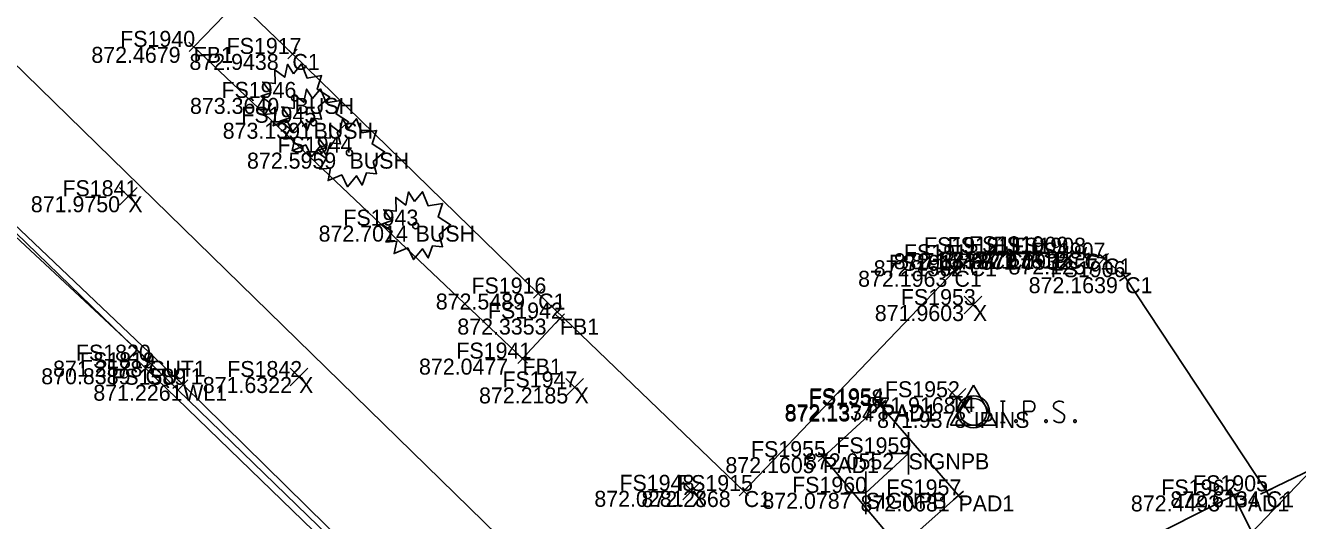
# Model space of a CAD drawing. Extents: x 1469677 to 1493262, y 375219 to 389293.
# Drawn here: x 1479592.9 to 1479688.4, y 379977.4 to 380014.5 of the extents above; entities that cross this region are included whole.
import ezdxf

# ---------------------------------------------------------------- set-up
doc = ezdxf.new("R2010")
doc.units = 0
for name, color, linetype in [('Default', 7, 'Continuous'), ('DR_X_Drive_Pipe', 7, 'Continuous'), ('DV_X_Property_Line', 7, 'Continuous'), ('DV_X_Text', 7, 'Continuous'), ('GK_Visualization', 7, 'Continuous'), ('PNTELEV', 7, 'Continuous'), ('RD_P_Text', 7, 'Continuous'), ('RW_P_Const_Limits', 7, 'Continuous'), ('RW_P_Esmt_SW', 7, 'Continuous'), ('RW_P_Esmt_U', 7, 'Continuous'), ('rw_x_right_of_way', 7, 'Continuous'), ('SV_X_Mon_Cells_Found', 7, 'Continuous'), ('Text Property', 7, 'Continuous'), ('Text Street', 7, 'Continuous'), ('VG_X_Flower_Bed', 7, 'Continuous')]:
    doc.layers.add(name, color=color, linetype=linetype)

msp = doc.modelspace()

# ---------------------------------------------------------------- linework, layer by layer
at = {"layer": 'Default'}
msp.add_lwpolyline([(1479659.172, 379982.418), (1479655.968, 379979.457)], dxfattribs=at)
at = {"layer": 'DR_X_Drive_Pipe'}
msp.add_lwpolyline([(1479688.353, 379908.314), (1479682.752, 379913.809), (1479675.346, 379920.323), (1479659.938, 379935.366), (1479654.757, 379940.471), (1479653.168, 379946.481), (1479650.478, 379950.403), (1479643.418, 379958.357), (1479641.035, 379960.303), (1479633.713, 379960.434), (1479629.263, 379963.594), (1479618.613, 379973.926), (1479604.754, 379987.567), (1479586.915, 380004.501)], dxfattribs=at)
at = {"layer": 'DV_X_Property_Line'}
for p, q in [((1479662.321, 379984.529), (1479664.053, 379987.529)), ((1479664.053, 379987.529), (1479665.785, 379984.529)), ((1479664.053, 379985.529), (1479664.053, 379985.529)), ((1479665.785, 379984.529), (1479662.321, 379984.529))]:
    msp.add_line(p, q, dxfattribs=at)
msp.add_circle((1479664.053, 379985.529), 1, dxfattribs=at)
at = {"layer": 'PNTELEV'}
for p, q in [((1479605.908, 380012.577), (1479605.19, 380013.272)), ((1479605.897, 380013.284), (1479605.201, 380012.565)), ((1479605.549, 380012.925), (1479605.549, 380012.925)), ((1479613.306, 380012.044), (1479612.59, 380012.743)), ((1479612.599, 380012.036), (1479613.297, 380012.752)), ((1479612.948, 380012.394), (1479612.948, 380012.394)), ((1479663.927, 379996.435), (1479663.595, 379997.379)), ((1479665.761, 379997.438), (1479664.761, 379997.432)), ((1479665.264, 379996.935), (1479665.258, 379997.935)), ((1479665.261, 379997.435), (1479665.261, 379997.435)), ((1479667.077, 379997.458), (1479666.077, 379997.429)), ((1479666.592, 379996.944), (1479666.562, 379997.944)), ((1479666.577, 379997.444), (1479666.577, 379997.444)), ((1479669.249, 379997.501), (1479668.249, 379997.514)), ((1479668.743, 379997.007), (1479668.755, 379998.007)), ((1479668.749, 379997.507), (1479668.749, 379997.507)), ((1479671.571, 379997.449), (1479670.573, 379997.506)), ((1479671.043, 379996.978), (1479671.101, 379997.976)), ((1479671.072, 379997.477), (1479671.072, 379997.477)), ((1479672.873, 379997.282), (1479671.903, 379997.522)), ((1479672.268, 379996.916), (1479672.508, 379997.887)), ((1479672.388, 379997.402), (1479672.388, 379997.402)), ((1479674.219, 379996.71), (1479673.471, 379997.374)), ((1479673.513, 379996.668), (1479674.177, 379997.415)), ((1479663.032, 379996.403), (1479662.21, 379995.834)), ((1479662.905, 379995.707), (1479662.337, 379996.53)), ((1479664.233, 379997.073), (1479663.289, 379996.741)), ((1479663.761, 379996.907), (1479663.761, 379996.907)), ((1479673.845, 379997.042), (1479673.845, 379997.042)), ((1479662.621, 379996.119), (1479662.621, 379996.119)), ((1479675.007, 379995.362), (1479675.841, 379995.913)), ((1479675.7, 379995.221), (1479675.148, 379996.055)), ((1479675.424, 379995.638), (1479675.424, 379995.638)), ((1479631.75, 379994.067), (1479631.03, 379994.76)), ((1479631.044, 379994.053), (1479631.736, 379994.774)), ((1479631.39, 379994.413), (1479631.39, 379994.413)), ((1479632.658, 379992.873), (1479633.388, 379992.19)), ((1479632.681, 379992.166), (1479633.365, 379992.896)), ((1479633.023, 379992.531), (1479633.023, 379992.531)), ((1479601.719, 379989.572), (1479602.637, 379989.175)), ((1479601.98, 379988.914), (1479602.376, 379989.832)), ((1479629.851, 379989.871), (1479630.577, 379989.183)), ((1479630.558, 379989.89), (1479629.87, 379989.164)), ((1479630.214, 379989.527), (1479630.214, 379989.527)), ((1479602.29, 379988.453), (1479601.572, 379989.149)), ((1479601.583, 379988.442), (1479602.279, 379989.16)), ((1479601.931, 379988.801), (1479601.931, 379988.801)), ((1479602.178, 379989.373), (1479602.178, 379989.373)), ((1479605.11, 379987.216), (1479604.398, 379987.918)), ((1479604.403, 379987.211), (1479605.105, 379987.923)), ((1479604.754, 379987.567), (1479604.754, 379987.567)), ((1479656.7, 379985.681), (1479657.456, 379986.335)), ((1479657.468, 379986.434), (1479656.73, 379985.76)), ((1479657.405, 379985.63), (1479656.751, 379986.386)), ((1479657.436, 379985.728), (1479656.762, 379986.466)), ((1479657.078, 379986.008), (1479657.078, 379986.008)), ((1479657.099, 379986.097), (1479657.099, 379986.097)), ((1479653.129, 379982.471), (1479652.391, 379981.796)), ((1479653.097, 379981.764), (1479652.423, 379982.502)), ((1479652.76, 379982.133), (1479652.76, 379982.133)), ((1479647.174, 379979.244), (1479646.452, 379979.935)), ((1479647.159, 379979.951), (1479646.467, 379979.228)), ((1479686.256, 379979.118), (1479685.82, 379980.019)), ((1479646.813, 379979.589), (1479646.813, 379979.589)), ((1479662.544, 379978.927), (1479663.292, 379979.591)), ((1479662.586, 379979.633), (1479663.25, 379978.885)), ((1479662.918, 379979.259), (1479662.918, 379979.259)), ((1479683.108, 379979.032), (1479684.002, 379979.481)), ((1479683.33, 379979.703), (1479683.78, 379978.81)), ((1479683.555, 379979.257), (1479683.555, 379979.257)), ((1479686.488, 379979.786), (1479685.588, 379979.351)), ((1479686.038, 379979.568), (1479686.038, 379979.568))]:
    msp.add_line(p, q, dxfattribs=at)
at = {"layer": 'RD_P_Text'}
for points in [[(1479795.994, 380033.189), (1479773.609, 380022.189), (1479753.08, 380012.281), (1479732.582, 380002.187), (1479709.578, 379990.944), (1479686.038, 379979.568), (1479675.424, 379995.638), (1479673.845, 379997.042), (1479672.388, 379997.402), (1479671.072, 379997.477), (1479668.749, 379997.507), (1479666.577, 379997.444), (1479665.261, 379997.435), (1479663.761, 379996.907), (1479662.621, 379996.119), (1479646.813, 379979.589), (1479631.39, 379994.413), (1479612.948, 380012.394), (1479594.615, 380030.048), (1479574.047, 380049.976), (1479559.355, 380064.639), (1479550.33, 380073.358), (1479530.481, 380092.839), (1479523.351, 380099.688)], [(1479773.254, 379993.873), (1479762.766, 379988.772), (1479738.122, 379976.644), (1479720.845, 379968.214), (1479698.694, 379957.239), (1479678.815, 379947.539), (1479674.951, 379945.56), (1479671.194, 379943.855), (1479668.836, 379942.929), (1479666.481, 379942.243), (1479664.295, 379941.704), (1479662.026, 379941.397), (1479659.994, 379941.512), (1479654.023, 379942.767), (1479648.758, 379945.101), (1479643.81, 379948.553), (1479642.638, 379949.517), (1479640.65, 379951.389), (1479638.379, 379953.495), (1479620.029, 379971.274), (1479601.931, 379988.801), (1479602.178, 379989.373), (1479582.142, 380008.015)], [(1479772.982, 379994.381), (1479762.438, 379989.23), (1479737.891, 379977.225), (1479720.638, 379968.612), (1479698.71, 379957.883), (1479678.409, 379947.915), (1479674.816, 379946.157), (1479670.835, 379944.353), (1479668.74, 379943.532), (1479666.343, 379942.649), (1479664.179, 379942.195), (1479661.876, 379941.901), (1479659.999, 379941.972), (1479653.935, 379943.268), (1479649.182, 379945.527), (1479644.261, 379948.889), (1479643.432, 379949.993), (1479639.011, 379953.958), (1479638.818, 379953.848), (1479620.557, 379971.482), (1479582.44, 380008.391)]]:
    msp.add_lwpolyline(points, dxfattribs=at)
at = {"layer": 'RW_P_Const_Limits'}
for points in [[(1479613.032, 380010.904), (1479613.637, 380011.639), (1479614.052, 380010.586), (1479615.144, 380010.766), (1479614.805, 380009.754), (1479615.75, 380009.159), (1479614.894, 380008.424), (1479615.144, 380007.511), (1479614.39, 380007.579), (1479614.065, 380006.666), (1479613.637, 380007.358), (1479612.959, 380006.541), (1479612.53, 380007.428), (1479611.51, 380006.998), (1479611.702, 380007.939), (1479610.89, 380007.856), (1479611.364, 380008.646), (1479610.595, 380009.214), (1479611.334, 380009.478), (1479610.727, 380010.281), (1479611.659, 380010.171), (1479611.629, 380011.209), (1479612.382, 380010.641), (1479612.589, 380011.626), (1479613.032, 380010.904)], [(1479614.452, 380009.038), (1479615.057, 380009.773), (1479615.472, 380008.719), (1479616.564, 380008.899), (1479616.225, 380007.888), (1479617.17, 380007.293), (1479616.314, 380006.558), (1479616.564, 380005.644), (1479615.81, 380005.713), (1479615.485, 380004.799), (1479615.057, 380005.491), (1479614.379, 380004.674), (1479613.95, 380005.561), (1479612.93, 380005.131), (1479613.122, 380006.073), (1479612.31, 380005.989), (1479612.784, 380006.779), (1479612.015, 380007.348), (1479612.754, 380007.611), (1479612.147, 380008.414), (1479613.079, 380008.304), (1479613.049, 380009.343), (1479613.802, 380008.774), (1479614.009, 380009.759), (1479614.452, 380009.038)], [(1479617.15, 380006.795), (1479617.755, 380007.53), (1479618.17, 380006.477), (1479619.262, 380006.657), (1479618.923, 380005.645), (1479619.868, 380005.05), (1479619.012, 380004.315), (1479619.262, 380003.402), (1479618.508, 380003.47), (1479618.183, 380002.557), (1479617.755, 380003.249), (1479617.077, 380002.432), (1479616.648, 380003.319), (1479615.628, 380002.889), (1479615.82, 380003.83), (1479615.008, 380003.747), (1479615.482, 380004.537), (1479614.713, 380005.105), (1479615.452, 380005.369), (1479614.845, 380006.172), (1479615.777, 380006.062), (1479615.747, 380007.1), (1479616.5, 380006.532), (1479616.707, 380007.517), (1479617.15, 380006.795)], [(1479622.106, 380001.318), (1479622.711, 380002.053), (1479623.126, 380001), (1479624.218, 380001.18), (1479623.879, 380000.168), (1479624.824, 379999.573), (1479623.968, 379998.838), (1479624.218, 379997.925), (1479623.464, 379997.993), (1479623.139, 379997.08), (1479622.711, 379997.771), (1479622.033, 379996.955), (1479621.604, 379997.841), (1479620.584, 379997.411), (1479620.776, 379998.353), (1479619.964, 379998.27), (1479620.438, 379999.06), (1479619.669, 379999.628), (1479620.408, 379999.891), (1479619.801, 380000.695), (1479620.733, 380000.585), (1479620.703, 380001.623), (1479621.456, 380001.055), (1479621.663, 380002.04), (1479622.106, 380001.318)]]:
    msp.add_lwpolyline(points, dxfattribs=at)
for centre in [(1479613.116, 380009.095), (1479614.536, 380007.228), (1479617.234, 380004.986), (1479622.19, 379999.508)]:
    msp.add_circle(centre, 0.23, dxfattribs=at)
at = {"layer": 'RW_P_Esmt_U'}
for p, q in [((1479599.974, 380001.047), (1479601.308, 380002.382)), ((1479599.974, 380002.382), (1479601.308, 380001.047)), ((1479663.337, 379992.877), (1479664.671, 379994.212)), ((1479663.337, 379994.212), (1479664.671, 379992.877)), ((1479612.78, 379987.479), (1479614.114, 379988.814)), ((1479612.78, 379988.814), (1479614.114, 379987.479)), ((1479633.455, 379986.697), (1479634.789, 379988.032)), ((1479633.455, 379988.032), (1479634.789, 379986.697)), ((1479662.133, 379985.961), (1479663.467, 379987.296)), ((1479662.133, 379987.296), (1479663.467, 379985.961)), ((1479642.242, 379978.938), (1479643.576, 379980.273)), ((1479642.242, 379980.273), (1479643.576, 379978.938))]:
    msp.add_line(p, q, dxfattribs=at)
at = {"layer": 'rw_x_right_of_way'}
for p, q in [((1479659.172, 379984.018), (1479659.172, 379980.818)), ((1479659.172, 379982.418), (1479657.572, 379982.418)), ((1479655.968, 379981.057), (1479655.968, 379977.857)), ((1479655.968, 379979.457), (1479654.368, 379979.457))]:
    msp.add_line(p, q, dxfattribs=at)
at = {"layer": 'SV_X_Mon_Cells_Found'}
msp.add_line((1479636.661, 379926.238), (1481469.702, 381834.953), dxfattribs=at)
msp.add_lwpolyline([(1477206.544, 382340.781), (1479657.335, 379947.979), (1480466.338, 379191.878)], dxfattribs=at)
at = {"layer": 'Text Property'}
msp.add_lwpolyline([(1479608.662, 380016.141), (1479605.549, 380012.925), (1479630.214, 379989.527), (1479633.023, 379992.531)], dxfattribs=at)
at = {"layer": 'Text Street'}
for points in [[(1479657.099, 379986.097), (1479652.76, 379982.133), (1479658.499, 379975.334), (1479662.918, 379979.259), (1479657.078, 379986.008)], [(1479676.121, 379975.517), (1479683.555, 379979.257), (1479687.279, 379971.851), (1479679.881, 379968.185), (1479676.227, 379975.671)]]:
    msp.add_lwpolyline(points, dxfattribs=at)
at = {"layer": 'VG_X_Flower_Bed'}
for points in [[(1479666.072, 379986.331), (1479666.425, 379986.331)], [(1479666.248, 379984.731), (1479666.248, 379986.331)], [(1479667.814, 379984.731), (1479667.814, 379986.331), (1479668.343, 379986.331), (1479668.398, 379986.318), (1479668.475, 379986.293), (1479668.508, 379986.268), (1479668.541, 379986.243), (1479668.585, 379986.18), (1479668.618, 379986.117), (1479668.64, 379986.016), (1479668.64, 379985.865), (1479668.629, 379985.814), (1479668.607, 379985.739), (1479668.563, 379985.651), (1479668.519, 379985.613), (1479668.486, 379985.588), (1479668.431, 379985.563), (1479668.343, 379985.55), (1479667.814, 379985.55)], [(1479670.823, 379986.218), (1479670.801, 379986.243), (1479670.768, 379986.268), (1479670.669, 379986.306), (1479670.547, 379986.331), (1479670.459, 379986.331), (1479670.426, 379986.331), (1479670.283, 379986.293), (1479670.162, 379986.218), (1479670.084, 379986.117), (1479670.062, 379986.016), (1479670.062, 379985.94), (1479670.084, 379985.84), (1479670.173, 379985.752), (1479670.779, 379985.374), (1479670.834, 379985.323), (1479670.856, 379985.273), (1479670.878, 379985.197), (1479670.878, 379985.122), (1479670.867, 379985.046), (1479670.856, 379984.996), (1479670.834, 379984.933), (1479670.812, 379984.882), (1479670.79, 379984.845), (1479670.757, 379984.807), (1479670.724, 379984.781), (1479670.68, 379984.756), (1479670.647, 379984.744), (1479670.547, 379984.731), (1479670.393, 379984.731), (1479670.294, 379984.756), (1479670.15, 379984.845), (1479670.062, 379984.92)], [(1479666.072, 379984.731), (1479666.425, 379984.731)], [(1479667.207, 379984.945), (1479667.262, 379984.945), (1479667.296, 379984.92), (1479667.329, 379984.87), (1479667.329, 379984.807), (1479667.296, 379984.756), (1479667.262, 379984.731), (1479667.207, 379984.731), (1479667.174, 379984.756), (1479667.141, 379984.807), (1479667.141, 379984.87), (1479667.174, 379984.92), (1479667.207, 379984.945)], [(1479669.456, 379984.945), (1479669.511, 379984.945), (1479669.544, 379984.92), (1479669.577, 379984.87), (1479669.577, 379984.807), (1479669.544, 379984.756), (1479669.511, 379984.731), (1479669.456, 379984.731), (1479669.423, 379984.756), (1479669.39, 379984.807), (1479669.39, 379984.87), (1479669.423, 379984.92), (1479669.456, 379984.945)], [(1479671.639, 379984.945), (1479671.694, 379984.945), (1479671.727, 379984.92), (1479671.76, 379984.87), (1479671.76, 379984.807), (1479671.727, 379984.756), (1479671.694, 379984.731), (1479671.639, 379984.731), (1479671.605, 379984.756), (1479671.573, 379984.807), (1479671.573, 379984.87), (1479671.605, 379984.92), (1479671.639, 379984.945)]]:
    msp.add_lwpolyline(points, dxfattribs=at)
msp.add_circle((1479664.053, 379985.529), 1.2, dxfattribs=at)

# ---------------------------------------------------------------- texts
at = {"layer": 'DV_X_Text'}
for s, p in [('872.4679', (1479597.868, 380011.725)), ('872.9438', (1479605.229, 380011.194)), ('873.3640', (1479605.266, 380007.894)), ('873.1391', (1479607.723, 380006.028)), ('872.5959', (1479609.544, 380003.785)), ('871.9750', (1479593.329, 380000.514)), ('872.7014', (1479614.916, 379998.308)), ('872.1679', (1479658.062, 379996.235)), ('871.8332', (1479659.34, 379996.244)), ('871.7797', (1479661.56, 379996.307)), ('871.7618', (1479664.327, 379996.277)), ('872.0932', (1479664.584, 379996.202)), ('872.1562', (1479656.562, 379995.707)), ('872.1257', (1479666.674, 379995.842)), ('872.1963', (1479655.394, 379994.919)), ('872.1639', (1479668.187, 379994.438)), ('872.5489', (1479623.709, 379993.213)), ('871.9603', (1479656.644, 379992.345)), ('872.3353', (1479625.323, 379991.331)), ('872.0477', (1479622.448, 379988.327)), ('870.8389', (1479594.108, 379987.601)), ('871.2578', (1479594.998, 379988.173)), ('871.2261', (1479598.016, 379986.367)), ('871.6322', (1479606.229, 379986.946)), ('872.2185', (1479626.951, 379986.164)), ('871.9168', (1479656.017, 379985.429)), ('872.1337', (1479649.872, 379984.897)), ('872.1374', (1479649.898, 379984.808)), ('871.9378', (1479656.816, 379984.329)), ('872.1605', (1479645.438, 379980.933)), ('872.0552', (1479651.406, 379981.218)), ('872.0281', (1479635.603, 379978.406)), ('872.2868', (1479639.141, 379978.389)), ('872.0787', (1479648.211, 379978.257)), ('872.0681', (1479655.574, 379978.059)), ('872.4493', (1479675.855, 379978.057)), ('872.6134', (1479678.82, 379978.368))]:
    msp.add_text(s, height=1.2, dxfattribs=at).set_placement(p)
at = {"layer": 'GK_Visualization'}
for s, p in [('FB1', (1479605.549, 380011.725)), ('C1', (1479612.948, 380011.194)), ('BUSH', (1479613.117, 380007.894)), ('BUSH', (1479614.537, 380006.028)), ('BUSH', (1479617.235, 380003.785)), ('X', (1479600.641, 380000.514)), ('BUSH', (1479622.191, 379998.308)), ('C1', (1479665.261, 379996.235)), ('C1', (1479666.577, 379996.244)), ('C1', (1479668.749, 379996.307)), ('C1', (1479671.072, 379996.277)), ('C1', (1479672.388, 379996.202)), ('C1', (1479663.761, 379995.707)), ('C1', (1479673.845, 379995.842)), ('C1', (1479662.621, 379994.919)), ('C1', (1479675.424, 379994.438)), ('C1', (1479631.39, 379993.213)), ('X', (1479664.004, 379992.345)), ('FB1', (1479633.023, 379991.331)), ('FB1', (1479630.214, 379988.327)), ('GUT1', (1479601.931, 379987.601)), ('GUT1', (1479602.178, 379988.173)), ('WL1', (1479604.754, 379986.367)), ('X', (1479613.447, 379986.946)), ('X', (1479634.122, 379986.164)), ('X', (1479662.8, 379985.429)), ('PAD1', (1479657.078, 379984.808)), ('PAD1', (1479657.099, 379984.897)), ('IPINS', (1479664.053, 379984.329)), ('PAD1', (1479652.76, 379980.933)), ('SIGNPB', (1479659.172, 379981.218)), ('X', (1479642.909, 379978.406)), ('C1', (1479646.813, 379978.389)), ('SIGNPB', (1479655.968, 379978.257)), ('PAD1', (1479662.918, 379978.059)), ('PAD1', (1479683.555, 379978.057)), ('C1', (1479686.038, 379978.368))]:
    msp.add_text(s, height=1.2, dxfattribs=at).set_placement(p)
at = {"layer": 'RW_P_Esmt_SW'}
for s, p in [('FS1940', (1479600.032, 380012.925)), ('FS1917', (1479608.017, 380012.394)), ('FS1946', (1479607.628, 380009.094)), ('FS1945', (1479609.124, 380007.228)), ('FS1944', (1479611.831, 380004.985)), ('FS1841', (1479595.698, 380001.714)), ('FS1943', (1479616.778, 379999.508)), ('FS1913', (1479658.83, 379996.907)), ('FS1912', (1479660.34, 379997.435)), ('FS1911', (1479662.098, 379997.444)), ('FS1910', (1479663.714, 379997.507)), ('FS1909', (1479665.545, 379997.477)), ('FS1908', (1479666.861, 379997.402)), ('FS1907', (1479668.328, 379997.042)), ('FS1914', (1479657.7, 379996.119)), ('FS1906', (1479669.831, 379995.638)), ('FS1916', (1479626.384, 379994.413)), ('FS1953', (1479658.6, 379993.545)), ('FS1942', (1479627.619, 379992.531)), ('FS1820', (1479596.708, 379989.373)), ('FS1941', (1479625.252, 379989.527)), ('FS1819', (1479597.01, 379988.801)), ('FS1589', (1479599.36, 379987.567)), ('FS1842', (1479608.062, 379988.146)), ('FS1947', (1479628.709, 379987.364)), ('FS1952', (1479657.406, 379986.629)), ('FS1958', (1479651.665, 379986.008)), ('FS1954', (1479651.705, 379986.097)), ('T4', (1479662.286, 379985.529)), ('FS1955', (1479647.356, 379982.133)), ('FS1959', (1479653.759, 379982.418)), ('FS1948', (1479637.486, 379979.606)), ('FS1915', (1479641.882, 379979.589)), ('FS1960', (1479650.441, 379979.457)), ('FS1957', (1479657.514, 379979.259)), ('FS1962', (1479678.142, 379979.257)), ('FS1905', (1479680.521, 379979.568))]:
    msp.add_text(s, height=1.2, dxfattribs=at).set_placement(p)

doc.saveas('drawing.dxf')
